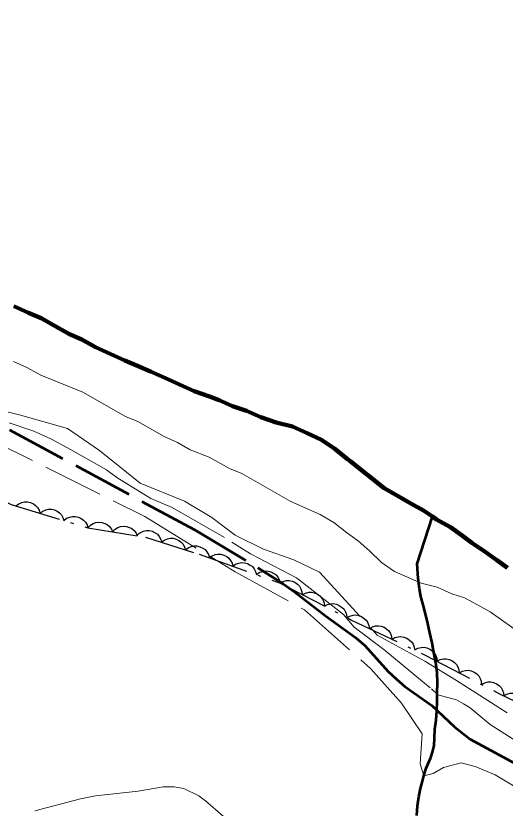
# Model space of a CAD drawing. Extents: x 355726 to 357533, y 5103782 to 5105258.
# Drawn here: x 356308.43 to 356337.71, y 5104415.81 to 5104463.18 of the extents above; entities that cross this region are included whole.
import ezdxf

# ---------------------------------------------------------------- set-up
doc = ezdxf.new("R2010")
doc.units = 0
doc.header["$LTSCALE"] = 0.6
for name, pattern in [('DASH_DOUBLE_DOT', [9.2, 5, -1.2, 0.3, -1.2, 0.3, -1.2]), ('DOT_DASHED', [7.7, 5, -1.2, 0.3, -1.2]), ('LONG_DASHED', [7.5, 6, -1.5])]:
    doc.linetypes.add(name, pattern=pattern)
for name, color, linetype, lineweight in [('1', 7, 'LONG_DASHED', 53), ('2', 7, 'LONG_DASHED', 13), ('4', 7, 'DASH_DOUBLE_DOT', 53), ('44', 7, 'Continuous', 25)]:
    doc.layers.add(name, color=color, linetype=linetype, lineweight=lineweight)

msp = doc.modelspace()

# ---------------------------------------------------------------- linework, layer by layer
at = {"layer": '1'}
msp.add_lwpolyline([(356308.06, 5104438.43), (356319.11, 5104432.46), (356322.92, 5104430.17), (356324.43, 5104429.21), (356325.11, 5104428.74), (356326.96, 5104427.3), (356328.76, 5104426.01), (356329.31, 5104425.54), (356330.72, 5104423.98), (356331.21, 5104423.51), (356331.72, 5104423.09), (356333.32, 5104421.95), (356334.68, 5104420.67), (356335.63, 5104419.93), (356341.5, 5104416.74)], dxfattribs=at)
at = {"layer": '2'}
for points in [[(356258.69, 5104463.18), (356263.88, 5104460.5), (356266.37, 5104458.01), (356270.93, 5104454.92), (356277.36, 5104452.24), (356282.76, 5104450.17), (356287.32, 5104448.11), (356290.44, 5104446.25), (356294.38, 5104443.55), (356306.2, 5104438.19), (356316.16, 5104433.24), (356321.56, 5104429.93), (356325.71, 5104427.66), (356329.65, 5104424.15), (356331.52, 5104422.08), (356332.74, 5104420.26), (356332.63, 5104418.46), (356332.84, 5104417.74), (356333.4, 5104417.88), (356334.03, 5104418.23), (356335.08, 5104418.51), (356335.92, 5104418.3), (356337.11, 5104417.8), (356338.51, 5104416.97)], [(356308.29, 5104442.51), (356309.09, 5104442.16), (356309.92, 5104441.69), (356312.43, 5104440.67), (356315, 5104439.22), (356315.73, 5104438.92), (356317.31, 5104438.02), (356318.11, 5104437.67), (356318.87, 5104437.24), (356320.01, 5104436.8), (356321.22, 5104436.12), (356321.95, 5104435.81), (356324.89, 5104434.15), (356326.64, 5104433.36), (356327.47, 5104432.89), (356328.22, 5104432.28), (356328.93, 5104431.78), (356329.6, 5104431.2), (356330.31, 5104430.5), (356331.1, 5104429.96), (356332.69, 5104429.26), (356333.65, 5104429.02), (356334.53, 5104428.62), (356335.29, 5104428.39), (356336.05, 5104427.97), (356336.81, 5104427.54), (356341.09, 5104424.53)], [(356306.86, 5104439.75), (356308.56, 5104439.34), (356311.53, 5104438.5), (356313.44, 5104437.2), (356315.87, 5104435.24), (356318.52, 5104434.17), (356320.16, 5104433.19), (356321.55, 5104432.13), (356323.26, 5104431.3), (356325.06, 5104430.65), (356326.6, 5104429.91), (356330.06, 5104426.16), (356332.9, 5104424.59), (356334.81, 5104423.44), (356338.82, 5104420.88)], [(356308.03, 5104438.84), (356309.5, 5104438.34), (356310.52, 5104437.88), (356311.71, 5104437.26), (356313.85, 5104436.04), (356314.47, 5104435.57), (356316.51, 5104434.33), (356317.79, 5104433.78), (356321.36, 5104431.72), (356322.47, 5104431.01), (356325.23, 5104429.57), (356328.03, 5104427.38), (356328.68, 5104426.63), (356330.45, 5104425.3), (356333.3, 5104422.95), (356333.68, 5104422.59), (356334.81, 5104422.29), (356335.22, 5104422.05), (356335.63, 5104421.8), (356336.81, 5104420.8), (356338.98, 5104419.42)], [(356309.57, 5104415.65), (356312.3, 5104416.36), (356313.2, 5104416.55), (356315.75, 5104416.83), (356317.24, 5104417.08), (356317.9, 5104417.09), (356318.48, 5104416.99), (356319.39, 5104416.54), (356319.78, 5104416.25), (356320.83, 5104415.33)]]:
    msp.add_lwpolyline(points, dxfattribs=at)
at = {"layer": '4', "linetype": 'Continuous', "lineweight": 90}
msp.add_lwpolyline([(356308.31, 5104445.82), (356309.18, 5104445.43), (356309.98, 5104445.08), (356310.82, 5104444.61), (356311.65, 5104444.14), (356312.37, 5104443.83), (356313.2, 5104443.37), (356314.08, 5104442.97), (356314.95, 5104442.58), (356315.75, 5104442.23), (356316.48, 5104441.92), (356317.35, 5104441.53), (356318.22, 5104441.13), (356319.1, 5104440.74), (356320.02, 5104440.42), (356320.59, 5104440.2), (356321.39, 5104439.85), (356322.23, 5104439.57), (356323.1, 5104439.18), (356324.02, 5104438.86), (356324.98, 5104438.62), (356325.86, 5104438.22), (356326.73, 5104437.83), (356327.52, 5104437.29), (356328.27, 5104436.67), (356328.42, 5104436.58), (356330.48, 5104434.93), (356331.31, 5104434.46), (356332.06, 5104434.03), (356332.82, 5104433.61), (356333.36, 5104433.24), (356333.61, 5104433.06), (356334.44, 5104432.6), (356335.08, 5104432.14), (356335.72, 5104431.68), (356336.51, 5104431.13), (356337.22, 5104430.63), (356337.86, 5104430.17)], dxfattribs=at)
at = {"layer": '4'}
for points in [[(356333.12, 5104418.51), (356333.26, 5104418.84), (356333.37, 5104419.16), (356333.46, 5104419.55), (356333.48, 5104419.99), (356333.51, 5104420.53), (356333.58, 5104421.09), (356333.63, 5104421.62), (356333.65, 5104422.16), (356333.64, 5104422.72), (356333.66, 5104423.3), (356333.64, 5104423.91), (356333.56, 5104424.51), (356333.45, 5104425.12), (356333.34, 5104425.7), (356333.21, 5104426.28), (356333.09, 5104426.84), (356332.94, 5104427.42), (356332.8, 5104427.96), (356332.67, 5104428.46), (356332.58, 5104428.93), (356332.52, 5104429.38), (356332.49, 5104429.8), (356332.46, 5104430.15), (356332.44, 5104430.41), (356333.36, 5104433.24)], [(356332.43, 5104415.37), (356332.47, 5104415.94), (356332.54, 5104416.48), (356332.65, 5104416.98), (356332.76, 5104417.43), (356332.87, 5104417.82), (356332.99, 5104418.19), (356333.12, 5104418.51)]]:
    msp.add_lwpolyline(points, dxfattribs=at)
at = {"layer": '44', "linetype": 'DOT_DASHED'}
msp.add_lwpolyline([(356278.55, 5104456.58), (356282.75, 5104453.81), (356286.04, 5104451.17), (356288.63, 5104448.72), (356294.25, 5104443.18), (356298.03, 5104439.66), (356302.84, 5104436.56), (356308.15, 5104433.97), (356312.73, 5104432.57), (356316.2, 5104432.01), (356319.4, 5104430.99), (356324.21, 5104429.28), (356328.52, 5104427.05), (356332.92, 5104424.96), (356337.38, 5104422.65), (356344.89, 5104419.02)], dxfattribs=at)
at = {"layer": '44'}
for points in [[(356308.44, 5104433.88), (356308.6, 5104434.01), (356308.79, 5104434.09), (356308.95, 5104434.13), (356309.13, 5104434.12), (356309.31, 5104434.09), (356309.48, 5104434), (356309.61, 5104433.91), (356309.73, 5104433.78), (356309.82, 5104433.62), (356309.87, 5104433.44)], [(356309.87, 5104433.44), (356310.04, 5104433.57), (356310.22, 5104433.65), (356310.38, 5104433.69), (356310.56, 5104433.69), (356310.74, 5104433.65), (356310.91, 5104433.56), (356311.05, 5104433.47), (356311.16, 5104433.34), (356311.25, 5104433.18), (356311.31, 5104433)], [(356311.31, 5104433), (356311.47, 5104433.14), (356311.66, 5104433.21), (356311.82, 5104433.25), (356311.99, 5104433.25), (356312.18, 5104433.21), (356312.35, 5104433.12), (356312.48, 5104433.03), (356312.6, 5104432.9), (356312.69, 5104432.74), (356312.74, 5104432.57)], [(356312.74, 5104432.57), (356312.89, 5104432.72), (356313.06, 5104432.82), (356313.22, 5104432.88), (356313.39, 5104432.9), (356313.57, 5104432.89), (356313.76, 5104432.83), (356313.9, 5104432.76), (356314.03, 5104432.64), (356314.15, 5104432.49), (356314.22, 5104432.33)], [(356314.22, 5104432.33), (356314.37, 5104432.48), (356314.54, 5104432.58), (356314.7, 5104432.64), (356314.87, 5104432.66), (356315.06, 5104432.65), (356315.24, 5104432.59), (356315.38, 5104432.52), (356315.51, 5104432.4), (356315.63, 5104432.25), (356315.7, 5104432.09)], [(356315.72, 5104432.16), (356315.89, 5104432.29), (356316.08, 5104432.37), (356316.24, 5104432.4), (356316.41, 5104432.4), (356316.59, 5104432.36), (356316.76, 5104432.27), (356316.9, 5104432.18), (356317.01, 5104432.04), (356317.1, 5104431.88), (356317.15, 5104431.71)], [(356317.15, 5104431.71), (356317.31, 5104431.84), (356317.5, 5104431.91), (356317.66, 5104431.95), (356317.84, 5104431.94), (356318.02, 5104431.9), (356318.19, 5104431.81), (356318.33, 5104431.72), (356318.44, 5104431.59), (356318.53, 5104431.42), (356318.58, 5104431.25)], [(356318.58, 5104431.25), (356318.74, 5104431.38), (356318.93, 5104431.45), (356319.09, 5104431.49), (356319.27, 5104431.49), (356319.45, 5104431.44), (356319.62, 5104431.36), (356319.76, 5104431.27), (356319.87, 5104431.13), (356319.96, 5104430.97), (356320.01, 5104430.8)], [(356320, 5104430.78), (356320.17, 5104430.9), (356320.36, 5104430.97), (356320.52, 5104431), (356320.7, 5104430.99), (356320.88, 5104430.94), (356321.05, 5104430.85), (356321.18, 5104430.75), (356321.28, 5104430.61), (356321.37, 5104430.45), (356321.42, 5104430.27)], [(356321.42, 5104430.27), (356321.58, 5104430.4), (356321.78, 5104430.46), (356321.94, 5104430.5), (356322.11, 5104430.48), (356322.29, 5104430.44), (356322.46, 5104430.34), (356322.59, 5104430.25), (356322.7, 5104430.11), (356322.78, 5104429.95), (356322.83, 5104429.77)], [(356322.83, 5104429.77), (356323, 5104429.89), (356323.19, 5104429.96), (356323.35, 5104430), (356323.53, 5104429.98), (356323.7, 5104429.94), (356323.87, 5104429.84), (356324.01, 5104429.75), (356324.11, 5104429.61), (356324.2, 5104429.44), (356324.24, 5104429.27)], [(356324.24, 5104429.26), (356324.42, 5104429.36), (356324.62, 5104429.41), (356324.79, 5104429.42), (356324.96, 5104429.38), (356325.13, 5104429.31), (356325.28, 5104429.19), (356325.4, 5104429.08), (356325.49, 5104428.93), (356325.55, 5104428.75), (356325.57, 5104428.57)], [(356325.57, 5104428.57), (356325.76, 5104428.67), (356325.96, 5104428.72), (356326.12, 5104428.73), (356326.29, 5104428.69), (356326.46, 5104428.62), (356326.62, 5104428.5), (356326.73, 5104428.39), (356326.82, 5104428.24), (356326.88, 5104428.06), (356326.91, 5104427.89)], [(356326.91, 5104427.89), (356327.09, 5104427.99), (356327.29, 5104428.03), (356327.45, 5104428.04), (356327.62, 5104428), (356327.79, 5104427.93), (356327.95, 5104427.81), (356328.07, 5104427.7), (356328.15, 5104427.55), (356328.22, 5104427.38), (356328.24, 5104427.2)], [(356328.23, 5104427.19), (356328.41, 5104427.29), (356328.61, 5104427.34), (356328.77, 5104427.36), (356328.95, 5104427.33), (356329.12, 5104427.26), (356329.28, 5104427.15), (356329.4, 5104427.04), (356329.49, 5104426.89), (356329.56, 5104426.72), (356329.59, 5104426.54)], [(356329.59, 5104426.54), (356329.77, 5104426.65), (356329.96, 5104426.7), (356330.13, 5104426.71), (356330.3, 5104426.68), (356330.48, 5104426.62), (356330.63, 5104426.51), (356330.76, 5104426.4), (356330.85, 5104426.25), (356330.91, 5104426.08), (356330.94, 5104425.9)], [(356330.94, 5104425.9), (356331.12, 5104426.01), (356331.32, 5104426.05), (356331.48, 5104426.07), (356331.66, 5104426.04), (356331.83, 5104425.97), (356331.99, 5104425.86), (356332.11, 5104425.76), (356332.2, 5104425.61), (356332.27, 5104425.43), (356332.3, 5104425.26)], [(356332.31, 5104425.28), (356332.49, 5104425.38), (356332.69, 5104425.42), (356332.86, 5104425.43), (356333.03, 5104425.39), (356333.2, 5104425.32), (356333.35, 5104425.21), (356333.47, 5104425.09), (356333.56, 5104424.94), (356333.62, 5104424.77), (356333.64, 5104424.59)], [(356333.64, 5104424.59), (356333.82, 5104424.69), (356334.02, 5104424.73), (356334.19, 5104424.74), (356334.36, 5104424.7), (356334.53, 5104424.63), (356334.68, 5104424.52), (356334.8, 5104424.4), (356334.89, 5104424.25), (356334.95, 5104424.08), (356334.97, 5104423.9)], [(356334.97, 5104423.9), (356335.16, 5104424), (356335.35, 5104424.04), (356335.52, 5104424.05), (356335.69, 5104424.01), (356335.86, 5104423.94), (356336.01, 5104423.83), (356336.13, 5104423.71), (356336.22, 5104423.56), (356336.28, 5104423.39), (356336.3, 5104423.21)], [(356336.3, 5104423.21), (356336.49, 5104423.31), (356336.69, 5104423.35), (356336.85, 5104423.36), (356337.02, 5104423.32), (356337.19, 5104423.25), (356337.35, 5104423.14), (356337.47, 5104423.02), (356337.55, 5104422.87), (356337.61, 5104422.7), (356337.64, 5104422.52)], [(356337.64, 5104422.52), (356337.82, 5104422.63), (356338.02, 5104422.68), (356338.18, 5104422.69), (356338.35, 5104422.66), (356338.53, 5104422.59), (356338.68, 5104422.48), (356338.81, 5104422.37), (356338.9, 5104422.22), (356338.96, 5104422.05), (356338.99, 5104421.87)]]:
    msp.add_lwpolyline(points, dxfattribs=at)

doc.saveas('drawing.dxf')
